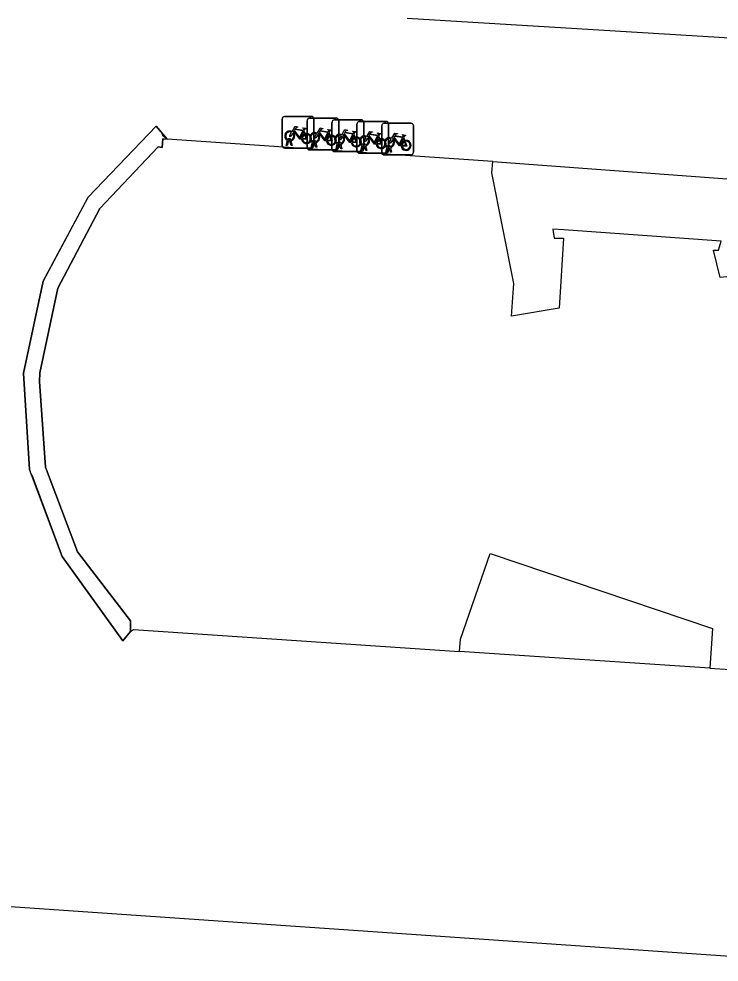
# Model space of a CAD drawing. Extents: x 161848 to 162726, y 385382 to 386521.
# Drawn here: x 161921.13 to 161943.23, y 385580.72 to 385610.51 of the extents above; entities that cross this region are included whole.
import ezdxf

# ---------------------------------------------------------------- set-up
doc = ezdxf.new("R2010")
doc.units = 0
for name, color, linetype in [('IMGEO_Fietsenrek', 7, 'Continuous'), ('IMGEO_Fietspad_open', 7, 'Continuous'), ('IMGEO_Pand', 7, 'Continuous'), ('IMGEO_Pand_overbouw', 7, 'Continuous'), ('IMGEO_Rijbaan_lokaal_open', 7, 'Continuous'), ('IMGEO_Voetpad_open', 7, 'Continuous')]:
    doc.layers.add(name, color=color, linetype=linetype)

msp = doc.modelspace()

# ---------------------------------------------------------------- linework, layer by layer
at = {"layer": 'IMGEO_Fietsenrek'}
for p, q in [((161929.514, 385607.427), (161930.355, 385607.427)), ((161930.355, 385607.427), (161929.514, 385607.427)), ((161929.439, 385606.502), (161929.439, 385607.343)), ((161929.439, 385607.343), (161929.439, 385606.502)), ((161930.225, 385606.449), (161930.225, 385607.29)), ((161930.225, 385607.29), (161930.225, 385606.449)), ((161930.3, 385607.374), (161931.141, 385607.374)), ((161931.141, 385607.374), (161930.3, 385607.374)), ((161930.439, 385607.352), (161930.439, 385606.511)), ((161930.439, 385606.511), (161930.439, 385607.352)), ((161931.011, 385606.395), (161931.011, 385607.236)), ((161931.011, 385607.236), (161931.011, 385606.395)), ((161931.086, 385607.32), (161931.927, 385607.32)), ((161931.927, 385607.32), (161931.086, 385607.32)), ((161931.225, 385607.299), (161931.225, 385606.458)), ((161931.225, 385606.458), (161931.225, 385607.299)), ((161931.796, 385606.342), (161931.796, 385607.183)), ((161931.796, 385607.183), (161931.796, 385606.342)), ((161931.871, 385607.267), (161932.712, 385607.267)), ((161932.712, 385607.267), (161931.871, 385607.267)), ((161932.011, 385607.245), (161932.011, 385606.404)), ((161932.011, 385606.404), (161932.011, 385607.245)), ((161932.582, 385606.288), (161932.582, 385607.129)), ((161932.582, 385607.129), (161932.582, 385606.288)), ((161932.657, 385607.213), (161933.498, 385607.213)), ((161933.498, 385607.213), (161932.657, 385607.213)), ((161932.796, 385607.192), (161932.796, 385606.351)), ((161932.796, 385606.351), (161932.796, 385607.192)), ((161933.582, 385607.138), (161933.582, 385606.297)), ((161933.582, 385606.297), (161933.582, 385607.138)), ((161930.126, 385606.976), (161930.162, 385606.881)), ((161930.912, 385606.923), (161930.948, 385606.828)), ((161931.698, 385606.869), (161931.734, 385606.774)), ((161929.566, 385606.511), (161929.605, 385606.671)), ((161929.635, 385606.659), (161929.6, 385606.511)), ((161929.677, 385606.683), (161929.676, 385606.687)), ((161929.718, 385606.511), (161929.684, 385606.653)), ((161929.708, 385606.694), (161929.709, 385606.687)), ((161929.716, 385606.657), (161929.751, 385606.511)), ((161930.352, 385606.458), (161930.391, 385606.618)), ((161930.421, 385606.606), (161930.386, 385606.458)), ((161930.463, 385606.63), (161930.462, 385606.634)), ((161930.504, 385606.458), (161930.47, 385606.6)), ((161930.494, 385606.641), (161930.495, 385606.634)), ((161930.502, 385606.604), (161930.537, 385606.458)), ((161931.138, 385606.404), (161931.177, 385606.564)), ((161931.207, 385606.552), (161931.172, 385606.404)), ((161931.249, 385606.576), (161931.248, 385606.58)), ((161931.29, 385606.404), (161931.256, 385606.546)), ((161931.28, 385606.587), (161931.281, 385606.58)), ((161931.288, 385606.55), (161931.323, 385606.404)), ((161932.034, 385606.523), (161932.033, 385606.527)), ((161932.065, 385606.534), (161932.066, 385606.527)), ((161932.483, 385606.816), (161932.519, 385606.721)), ((161933.269, 385606.762), (161933.305, 385606.667)), ((161930.364, 385606.427), (161929.523, 385606.427)), ((161929.523, 385606.427), (161930.364, 385606.427)), ((161929.6, 385606.511), (161929.566, 385606.511)), ((161929.751, 385606.511), (161929.718, 385606.511)), ((161931.15, 385606.374), (161930.309, 385606.374)), ((161930.309, 385606.374), (161931.15, 385606.374)), ((161930.386, 385606.458), (161930.352, 385606.458)), ((161930.537, 385606.458), (161930.504, 385606.458)), ((161931.936, 385606.32), (161931.095, 385606.32)), ((161931.095, 385606.32), (161931.936, 385606.32)), ((161931.172, 385606.404), (161931.138, 385606.404)), ((161931.323, 385606.404), (161931.29, 385606.404)), ((161932.721, 385606.267), (161931.88, 385606.267)), ((161931.88, 385606.267), (161932.721, 385606.267)), ((161931.923, 385606.351), (161931.962, 385606.511)), ((161931.957, 385606.351), (161931.923, 385606.351)), ((161931.992, 385606.499), (161931.957, 385606.351)), ((161932.075, 385606.351), (161932.041, 385606.493)), ((161932.073, 385606.497), (161932.108, 385606.351)), ((161932.108, 385606.351), (161932.075, 385606.351)), ((161932.709, 385606.297), (161932.748, 385606.457)), ((161932.743, 385606.297), (161932.709, 385606.297)), ((161932.778, 385606.445), (161932.743, 385606.297)), ((161932.82, 385606.469), (161932.819, 385606.473)), ((161932.861, 385606.297), (161932.827, 385606.439)), ((161932.851, 385606.48), (161932.852, 385606.473)), ((161932.859, 385606.443), (161932.894, 385606.297)), ((161932.894, 385606.297), (161932.861, 385606.297)), ((161933.507, 385606.213), (161932.666, 385606.213)), ((161932.666, 385606.213), (161933.507, 385606.213))]:
    msp.add_line(p, q, dxfattribs=at)
for points in [[(161929.752, 385606.953), (161929.847, 385607.117), (161929.933, 385607.103), (161929.935, 385607.094), (161929.879, 385607.083), (161929.852, 385607.038), (161930.108, 385606.997)], [(161929.773, 385606.901), (161929.721, 385606.811), (161929.681, 385606.786), (161929.682, 385606.833), (161929.737, 385606.927)], [(161930.048, 385606.709), (161929.998, 385606.709), (161929.807, 385606.96), (161929.788, 385606.928)], [(161930.095, 385606.972), (161929.838, 385607.013), (161929.821, 385606.984), (161929.988, 385606.764), (161930.095, 385606.972)], [(161930.143, 385606.874), (161930.113, 385606.951), (161930.004, 385606.733), (161930.047, 385606.733)], [(161930.077, 385606.733), (161930.197, 385606.732), (161930.153, 385606.846)], [(161930.173, 385606.853), (161930.228, 385606.708), (161930.078, 385606.708)], [(161930.108, 385606.997), (161930.133, 385607.046), (161930.127, 385607.05), (161930.104, 385607.054), (161930.092, 385607.061), (161930.091, 385607.064), (161930.093, 385607.069), (161930.188, 385607.054), (161930.19, 385607.044), (161930.18, 385607.031), (161930.168, 385607.025), (161930.154, 385607.031), (161930.126, 385606.976)], [(161930.559, 385606.848), (161930.507, 385606.758), (161930.467, 385606.733), (161930.468, 385606.78), (161930.523, 385606.874)], [(161930.538, 385606.9), (161930.633, 385607.064), (161930.719, 385607.05), (161930.721, 385607.041), (161930.665, 385607.03), (161930.638, 385606.985), (161930.894, 385606.944)], [(161930.834, 385606.656), (161930.784, 385606.656), (161930.593, 385606.907), (161930.574, 385606.875)], [(161930.881, 385606.919), (161930.624, 385606.96), (161930.607, 385606.931), (161930.774, 385606.711), (161930.881, 385606.919)], [(161930.929, 385606.821), (161930.899, 385606.898), (161930.79, 385606.68), (161930.833, 385606.68)], [(161930.894, 385606.944), (161930.919, 385606.993), (161930.913, 385606.997), (161930.89, 385607.001), (161930.878, 385607.008), (161930.877, 385607.011), (161930.879, 385607.016), (161930.974, 385607.001), (161930.976, 385606.991), (161930.966, 385606.978), (161930.954, 385606.972), (161930.94, 385606.978), (161930.912, 385606.923)], [(161931.345, 385606.794), (161931.293, 385606.704), (161931.253, 385606.679), (161931.254, 385606.726), (161931.309, 385606.82)], [(161931.324, 385606.846), (161931.419, 385607.01), (161931.505, 385606.996), (161931.507, 385606.987), (161931.451, 385606.976), (161931.424, 385606.931), (161931.68, 385606.89)], [(161931.62, 385606.602), (161931.57, 385606.602), (161931.379, 385606.853), (161931.36, 385606.821)], [(161931.667, 385606.865), (161931.41, 385606.906), (161931.393, 385606.877), (161931.56, 385606.657), (161931.667, 385606.865)], [(161931.715, 385606.767), (161931.685, 385606.844), (161931.576, 385606.626), (161931.619, 385606.626)], [(161931.68, 385606.89), (161931.705, 385606.939), (161931.699, 385606.943), (161931.676, 385606.947), (161931.664, 385606.954), (161931.663, 385606.957), (161931.665, 385606.962), (161931.76, 385606.947), (161931.762, 385606.937), (161931.752, 385606.924), (161931.74, 385606.918), (161931.726, 385606.924), (161931.698, 385606.869)], [(161932.109, 385606.793), (161932.204, 385606.957), (161932.29, 385606.943), (161932.292, 385606.934), (161932.236, 385606.923), (161932.209, 385606.878), (161932.465, 385606.837)], [(161932.452, 385606.812), (161932.195, 385606.853), (161932.178, 385606.824), (161932.345, 385606.604), (161932.452, 385606.812)], [(161932.465, 385606.837), (161932.49, 385606.886), (161932.484, 385606.89), (161932.461, 385606.894), (161932.449, 385606.901), (161932.448, 385606.904), (161932.45, 385606.909), (161932.545, 385606.894), (161932.547, 385606.884), (161932.537, 385606.871), (161932.525, 385606.865), (161932.511, 385606.871), (161932.483, 385606.816)], [(161932.895, 385606.739), (161932.99, 385606.903), (161933.076, 385606.889), (161933.078, 385606.88), (161933.022, 385606.869), (161932.995, 385606.824), (161933.251, 385606.783)], [(161933.251, 385606.783), (161933.276, 385606.832), (161933.27, 385606.836), (161933.247, 385606.84), (161933.235, 385606.847), (161933.234, 385606.85), (161933.236, 385606.855), (161933.331, 385606.84), (161933.333, 385606.83), (161933.323, 385606.817), (161933.311, 385606.811), (161933.297, 385606.817), (161933.269, 385606.762)], [(161930.863, 385606.68), (161930.983, 385606.679), (161930.939, 385606.793)], [(161930.959, 385606.8), (161931.014, 385606.655), (161930.864, 385606.655)], [(161931.649, 385606.626), (161931.769, 385606.625), (161931.725, 385606.739)], [(161931.745, 385606.746), (161931.8, 385606.601), (161931.65, 385606.601)], [(161932.13, 385606.741), (161932.078, 385606.651), (161932.038, 385606.626), (161932.039, 385606.673), (161932.094, 385606.767)], [(161932.405, 385606.549), (161932.355, 385606.549), (161932.164, 385606.8), (161932.145, 385606.768)], [(161932.5, 385606.714), (161932.47, 385606.791), (161932.361, 385606.573), (161932.404, 385606.573)], [(161932.434, 385606.573), (161932.554, 385606.572), (161932.51, 385606.686)], [(161932.53, 385606.693), (161932.585, 385606.548), (161932.435, 385606.548)], [(161932.916, 385606.687), (161932.864, 385606.597), (161932.824, 385606.572), (161932.825, 385606.619), (161932.88, 385606.713)], [(161933.191, 385606.495), (161933.141, 385606.495), (161932.95, 385606.746), (161932.931, 385606.714)], [(161933.238, 385606.758), (161932.981, 385606.799), (161932.964, 385606.77), (161933.131, 385606.55), (161933.238, 385606.758)], [(161933.286, 385606.66), (161933.256, 385606.737), (161933.147, 385606.519), (161933.19, 385606.519)], [(161933.22, 385606.519), (161933.34, 385606.518), (161933.296, 385606.632)], [(161933.316, 385606.639), (161933.371, 385606.494), (161933.221, 385606.494)]]:
    msp.add_lwpolyline(points, dxfattribs=at)
for centre, radius, start, end in [((161929.517, 385607.349), 0.0779, 92.4484, 184.2845), ((161929.517, 385607.349), 0.0779, 92.4484, 184.2845), ((161930.361, 385607.349), 0.0779, 2.4484, 94.2845), ((161930.361, 385607.349), 0.0779, 2.4484, 94.2845), ((161930.303, 385607.296), 0.0779, 92.4484, 184.2845), ((161930.303, 385607.296), 0.0779, 92.4484, 184.2845), ((161931.089, 385607.242), 0.0779, 92.4484, 184.2845), ((161931.089, 385607.242), 0.0779, 92.4484, 184.2845), ((161931.147, 385607.296), 0.0779, 2.4484, 94.2845), ((161931.147, 385607.296), 0.0779, 2.4484, 94.2845), ((161931.874, 385607.189), 0.0779, 92.4484, 184.2845), ((161931.874, 385607.189), 0.0779, 92.4484, 184.2845), ((161931.933, 385607.242), 0.0779, 2.4484, 94.2845), ((161931.933, 385607.242), 0.0779, 2.4484, 94.2845), ((161932.66, 385607.135), 0.0779, 92.4484, 184.2845), ((161932.66, 385607.135), 0.0779, 92.4484, 184.2845), ((161932.718, 385607.189), 0.0779, 2.4484, 94.2845), ((161932.718, 385607.189), 0.0779, 2.4484, 94.2845), ((161933.504, 385607.135), 0.0779, 2.4484, 94.2845), ((161933.504, 385607.135), 0.0779, 2.4484, 94.2845), ((161929.679, 385606.812), 0.159, 62.6766, 242.1369), ((161929.679, 385606.812), 0.129, 63.3192, 238.903), ((161929.679, 385606.812), 0.129, 283.6043, 43.4302), ((161929.679, 385606.812), 0.159, 283.5766, 46.6042), ((161930.206, 385606.728), 0.159, 113.3408, 178.3217), ((161930.206, 385606.728), 0.159, 187.0065, 105.7708), ((161930.206, 385606.728), 0.129, 113.923, 177.9556), ((161930.206, 385606.728), 0.129, 188.6715, 104.5883), ((161930.465, 385606.759), 0.159, 62.6766, 242.1369), ((161930.465, 385606.759), 0.129, 63.3192, 238.903), ((161930.465, 385606.759), 0.129, 283.6043, 43.4302), ((161930.465, 385606.759), 0.159, 283.5766, 46.6042), ((161930.992, 385606.675), 0.159, 113.3408, 178.3217), ((161930.992, 385606.675), 0.159, 187.0065, 105.7708), ((161931.251, 385606.705), 0.159, 62.6766, 242.1369), ((161931.251, 385606.705), 0.129, 63.3192, 238.903), ((161931.251, 385606.705), 0.159, 283.5766, 46.6042), ((161929.659, 385606.683), 0.0499, 12.8025, 158.6934), ((161929.679, 385606.812), 0.159, 253.9967, 271.7867), ((161929.659, 385606.683), 0.0174, 12.8025, 163.4502), ((161929.679, 385606.812), 0.129, 253.415, 269.0204), ((161930.445, 385606.63), 0.0499, 12.8025, 158.6934), ((161930.465, 385606.759), 0.159, 253.9967, 271.7867), ((161930.445, 385606.63), 0.0174, 12.8025, 163.4502), ((161930.465, 385606.759), 0.129, 253.415, 269.0204), ((161930.992, 385606.675), 0.129, 113.923, 177.9556), ((161930.992, 385606.675), 0.129, 188.6715, 104.5883), ((161931.231, 385606.576), 0.0499, 12.8025, 158.6934), ((161931.251, 385606.705), 0.159, 253.9967, 271.7867), ((161931.231, 385606.576), 0.0174, 12.8025, 163.4502), ((161931.251, 385606.705), 0.129, 253.415, 269.0204), ((161931.251, 385606.705), 0.129, 283.6043, 43.4302), ((161931.778, 385606.621), 0.159, 113.3408, 178.3217), ((161931.778, 385606.621), 0.159, 187.0065, 105.7708), ((161931.778, 385606.621), 0.129, 113.923, 177.9556), ((161931.778, 385606.621), 0.129, 188.6715, 104.5883), ((161932.036, 385606.652), 0.159, 62.6766, 242.1369), ((161932.036, 385606.652), 0.129, 63.3192, 238.903), ((161932.016, 385606.523), 0.0499, 12.8025, 158.6934), ((161932.016, 385606.523), 0.0174, 12.8025, 163.4502), ((161932.036, 385606.652), 0.129, 253.415, 269.0204), ((161932.036, 385606.652), 0.129, 283.6043, 43.4302), ((161932.036, 385606.652), 0.159, 283.5766, 46.6042), ((161932.563, 385606.568), 0.159, 113.3408, 178.3217), ((161932.563, 385606.568), 0.159, 187.0065, 105.7708), ((161932.563, 385606.568), 0.129, 113.923, 177.9556), ((161932.563, 385606.568), 0.129, 188.6715, 104.5883), ((161932.822, 385606.598), 0.159, 62.6766, 242.1369), ((161932.822, 385606.598), 0.129, 63.3192, 238.903), ((161932.802, 385606.469), 0.0499, 12.8025, 158.6934), ((161932.822, 385606.598), 0.129, 283.6043, 43.4302), ((161932.822, 385606.598), 0.159, 283.5766, 46.6042), ((161933.349, 385606.514), 0.159, 113.3408, 178.3217), ((161933.349, 385606.514), 0.159, 187.0065, 105.7708), ((161933.349, 385606.514), 0.129, 113.923, 177.9556), ((161933.349, 385606.514), 0.129, 188.6715, 104.5883), ((161929.517, 385606.505), 0.0779, 182.4484, 274.2845), ((161929.517, 385606.505), 0.0779, 182.4484, 274.2845), ((161930.303, 385606.452), 0.0779, 182.4484, 274.2845), ((161930.303, 385606.452), 0.0779, 182.4484, 274.2845), ((161930.361, 385606.505), 0.0779, 272.4484, 4.2845), ((161930.361, 385606.505), 0.0779, 272.4484, 4.2845), ((161931.089, 385606.398), 0.0779, 182.4484, 274.2845), ((161931.089, 385606.398), 0.0779, 182.4484, 274.2845), ((161931.147, 385606.452), 0.0779, 272.4484, 4.2845), ((161931.147, 385606.452), 0.0779, 272.4484, 4.2845), ((161931.874, 385606.345), 0.0779, 182.4484, 274.2845), ((161931.874, 385606.345), 0.0779, 182.4484, 274.2845), ((161931.933, 385606.398), 0.0779, 272.4484, 4.2845), ((161931.933, 385606.398), 0.0779, 272.4484, 4.2845), ((161932.036, 385606.652), 0.159, 253.9967, 271.7867), ((161932.66, 385606.291), 0.0779, 182.4484, 274.2845), ((161932.66, 385606.291), 0.0779, 182.4484, 274.2845), ((161932.718, 385606.345), 0.0779, 272.4484, 4.2845), ((161932.718, 385606.345), 0.0779, 272.4484, 4.2845), ((161932.822, 385606.598), 0.159, 253.9967, 271.7867), ((161932.802, 385606.469), 0.0174, 12.8025, 163.4502), ((161932.822, 385606.598), 0.129, 253.415, 269.0204), ((161933.504, 385606.291), 0.0779, 272.4484, 4.2845), ((161933.504, 385606.291), 0.0779, 272.4484, 4.2845)]:
    msp.add_arc(centre, radius, start, end, dxfattribs=at)
at = {"layer": 'IMGEO_Fietspad_open'}
msp.add_lwpolyline([(161918.723, 385582.63), (161946.327, 385580.724)], dxfattribs=at)
at = {"layer": 'IMGEO_Pand'}
for points in [[(161925.813, 385606.706), (161925.671, 385606.716), (161925.648, 385606.445), (161925.521, 385606.464), (161923.684, 385604.524), (161922.353, 385602.003), (161921.788, 385599.336), (161921.775, 385599.058), (161921.968, 385596.352), (161922.975, 385593.678), (161924.649, 385591.496), (161924.647, 385591.163)], [(161936.09, 385606.006), (161925.813, 385606.706)], [(161944.09, 385602.431), (161943.262, 385602.34), (161943.051, 385603.203), (161943.204, 385603.202), (161943.298, 385603.491), (161938.325, 385603.848), (161937.979, 385603.873), (161938.024, 385603.581), (161938.322, 385603.585), (161938.177, 385601.374), (161936.672, 385601.119), (161936.745, 385602.154), (161936.058, 385605.642), (161936.09, 385606.006)], [(161935.035, 385590.531), (161935.065, 385590.919), (161936.008, 385593.628), (161943.024, 385591.264), (161942.935, 385590.005)], [(161924.647, 385591.163), (161924.751, 385591.23), (161935.035, 385590.531)], [(161942.935, 385590.005), (161943.573, 385589.967)]]:
    msp.add_lwpolyline(points, dxfattribs=at)
at = {"layer": 'IMGEO_Pand_overbouw'}
msp.add_lwpolyline([(161924.647, 385591.163), (161924.649, 385591.496), (161922.975, 385593.678), (161921.968, 385596.352), (161921.775, 385599.058), (161921.788, 385599.336), (161922.353, 385602.003), (161923.684, 385604.524), (161925.521, 385606.464), (161925.648, 385606.445), (161925.671, 385606.716), (161925.813, 385606.706), (161925.667, 385606.815), (161925.662, 385606.861), (161925.645, 385606.905), (161925.614, 385606.942), (161925.587, 385606.974), (161925.584, 385606.977), (161925.461, 385607.124), (161923.315, 385604.878), (161923.223, 385604.706), (161921.896, 385602.224), (161921.279, 385599.325), (161921.459, 385596.277), (161921.509, 385596.146), (161921.542, 385596.115), (161922.498, 385593.537), (161924.41, 385590.872)], close=True, dxfattribs=at)
at = {"layer": 'IMGEO_Rijbaan_lokaal_open'}
for points in [[(161933.385, 385610.532), (161943.229, 385609.934)], [(161943.229, 385609.934), (161996.016, 385606.302)]]:
    msp.add_lwpolyline(points, dxfattribs=at)
at = {"layer": 'IMGEO_Voetpad_open'}
for points in [[(161924.647, 385591.163), (161924.41, 385590.872), (161922.498, 385593.537), (161921.459, 385596.277), (161921.279, 385599.325), (161921.896, 385602.224), (161923.315, 385604.878), (161925.461, 385607.124), (161925.813, 385606.706)], [(161936.09, 385606.006), (161943.769, 385605.434), (161943.613, 385603.741), (161949.093, 385603.529)], [(161942.935, 385590.005), (161935.035, 385590.531)]]:
    msp.add_lwpolyline(points, dxfattribs=at)

doc.saveas('drawing.dxf')
